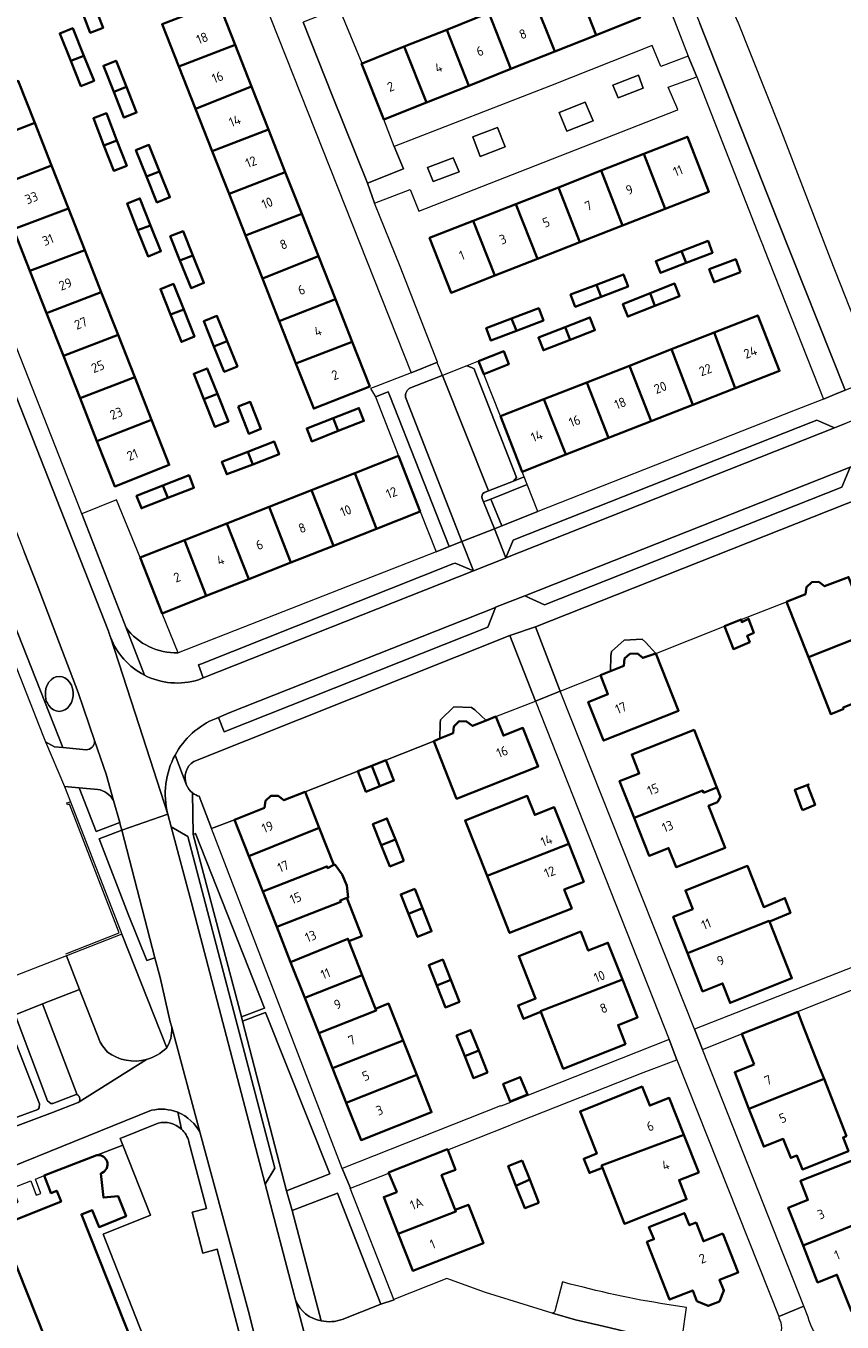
# Model space of a CAD drawing. Extents: x 150256 to 156914, y 461459 to 469481.
# Tile 284 of 656: x 154445 to 154561, y 464262 to 464446. Entities that reach past the tile are written whole.
import ezdxf
from ezdxf.enums import TextEntityAlignment as Align

# ---------------------------------------------------------------- set-up
doc = ezdxf.new("R2010")
doc.units = 0
doc.header["$LTSCALE"] = 0.75
for name, color, linetype, lineweight in [('B-RO-GR-BEPLANTING_CULTUUR_BOSPLANTSOEN-GV', 251, 'CONTINUOUS', 18), ('B-RO-GR-BEPLANTING_CULTUUR_HEESTERS-GV', 251, 'CONTINUOUS', 18), ('B-RO-GR-GROENVOORZIENING-GV', 251, 'CONTINUOUS', 18), ('B-RO-GR-HAAG-GV', 251, 'CONTINUOUS', 13), ('B-RO-IE-TERREINAFSCHEIDING_KUNSTMATIG_HEKWERK-G', 251, 'IE-TERREINAFSCHEIDING-KUNSTMATIG', 18), ('B-RO-IE-TERREINAFSCHEIDING_KUNSTMATIG_MUUR-G', 251, 'IE-TERREINAFSCHEIDING-KUNSTMATIG-DICHT', 18), ('B-RO-OG-BEBOUWING-GV', 6, 'CONTINUOUS', 35), ('B-RO-OG-BEBOUWING-T18', 1, 'CONTINUOUS', 18), ('B-RO-OG-TERREIN_CULTUURSCHEIDING-GV', 251, 'CONTINUOUS', 18), ('B-RO-VH-VERHARDING_ASFALT-GV', 251, 'CONTINUOUS', 18), ('B-RO-VH-VERHARDING_BETONSTRAATSTEEN-GV', 251, 'CONTINUOUS', 18), ('B-RO-VH-VERHARDING_TEGEL-GV', 251, 'CONTINUOUS', 18)]:
    doc.layers.add(name, color=color, linetype=linetype, lineweight=lineweight)
doc.styles.add('NLCS-ISO-M200-T18', font='NLCS-ISO.ttf', dxfattribs={"height": 360})
doc.linetypes.add('IE-TERREINAFSCHEIDING-KUNSTMATIG', pattern='A,4,[82,NLCS.SHX,S=0.75,R=90,X=0,Y=0],4,-2', length=10)
doc.linetypes.add('IE-TERREINAFSCHEIDING-KUNSTMATIG-DICHT', pattern='A,8,-1,[82,NLCS.SHX,S=0.75,R=90,X=0,Y=0],-1', length=10)

msp = doc.modelspace()

# ---------------------------------------------------------------- linework, layer by layer
at = {"layer": 'B-RO-GR-BEPLANTING_CULTUUR_BOSPLANTSOEN-GV'}
msp.add_lwpolyline([(154441.146, 464310.104), (154443.072, 464305.344), (154446.979, 464306.877), (154452.258, 464308.948), (154450.387, 464313.734)], close=True, dxfattribs=at)
at = {"layer": 'B-RO-GR-BEPLANTING_CULTUUR_HEESTERS-GV'}
for points in [[(154561.236, 464394.241), (154565.829, 464396.136), (154565.279, 464397.41), (154559.159, 464412.909), (154551.963, 464431.551), (154545.936, 464446.694), (154545.873, 464446.851), (154536.39, 464470.44), (154543.975, 464475.337), (154544.759, 464475.844), (154544.758, 464475.845), (154543.19, 464478.03), (154529.7, 464473.94), (154532.659, 464466.193), (154540.552, 464446.427), (154551.599, 464418.422)], [(154495.561, 464432.755), (154492.394, 464440.714), (154492.486, 464440.75), (154489.249, 464448.491), (154489.901, 464448.766), (154489.781, 464448.854), (154484.099, 464446.608), (154488.253, 464436.099), (154493.238, 464423.683), (154498.337, 464425.749), (154497.05, 464428.925)], [(154532.482, 464437.242), (154531.793, 464439.086), (154528.165, 464437.649), (154528.913, 464435.835)], [(154524.212, 464435.229), (154520.524, 464433.761), (154521.602, 464431.085), (154525.349, 464432.552)], [(154508.21, 464430.309), (154509.288, 464427.484), (154512.827, 464428.891), (154511.749, 464431.627)], [(154506.287, 464425.333), (154505.419, 464427.296), (154501.761, 464425.918), (154502.569, 464423.926)], [(154494.372, 464393.296), (154497.628, 464384.89), (154500.753, 464376.962), (154503.006, 464371.242), (154504.84, 464371.965), (154496.414, 464393.413), (154496.179, 464394.012)], [(154515.966, 464380.806), (154510.801, 464378.745), (154512.356, 464374.925), (154517.487, 464376.946)]]:
    msp.add_lwpolyline(points, close=True, dxfattribs=at)
for points in [[(154460.87, 464370.402), (154457.524, 464378.634), (154452.561, 464376.652), (154458.865, 464360.423)], [(154466.265, 464356.872), (154463.995, 464362.474), (154460.87, 464370.402)]]:
    msp.add_lwpolyline(points, dxfattribs=at)
msp.add_lwpolyline([(154458.865, 464360.423, 0.2471794), (154466.265, 464356.872)], format="xyb", dxfattribs=at)
at = {"layer": 'B-RO-GR-GROENVOORZIENING-GV'}
for points in [[(154515.966, 464380.806), (154515.542, 464381.882), (154514.025, 464381.289), (154510.461, 464379.896), (154509.876, 464379.667)], [(154509.558, 464378.8), (154509.751, 464378.321), (154510.801, 464378.745), (154515.966, 464380.806)]]:
    msp.add_lwpolyline(points, dxfattribs=at)
msp.add_lwpolyline([(154509.876, 464379.667, 0.4079912), (154509.558, 464378.8)], format="xyb", dxfattribs=at)
msp.add_lwpolyline([(154509.751, 464378.321), (154511.292, 464374.506), (154512.356, 464374.925), (154510.801, 464378.745)], close=True, dxfattribs=at)
at = {"layer": 'B-RO-GR-HAAG-GV'}
msp.add_lwpolyline([(154509.558, 464378.8), (154509.751, 464378.321), (154510.801, 464378.745), (154515.966, 464380.806), (154515.542, 464381.882), (154514.025, 464381.289), (154510.461, 464379.896), (154509.876, 464379.667)], dxfattribs=at)
msp.add_lwpolyline([(154509.876, 464379.667, 0.4079912), (154509.558, 464378.8)], format="xyb", dxfattribs=at)
msp.add_lwpolyline([(154511.292, 464374.506), (154512.356, 464374.925), (154510.801, 464378.745), (154509.751, 464378.321)], close=True, dxfattribs=at)
at = {"layer": 'B-RO-IE-TERREINAFSCHEIDING_KUNSTMATIG_HEKWERK-G'}
msp.add_lwpolyline([(154565.279, 464397.41), (154559.159, 464412.909), (154551.963, 464431.551), (154545.936, 464446.694)], dxfattribs=at)
at = {"layer": 'B-RO-IE-TERREINAFSCHEIDING_KUNSTMATIG_MUUR-G'}
for points in [[(154546.418, 464361.578), (154552.88, 464364.13)], [(154534.27, 464356.78), (154544.067, 464360.65)], [(154520.64, 464351.384), (154526.38, 464353.66)], [(154511.504, 464347.774), (154517.155, 464349.994)], [(154502.67, 464344.28), (154495.84, 464341.59)], [(154491.84, 464340), (154484.34, 464337.06)], [(154450.276, 464314.017), (154457.876, 464316.99), (154450.803, 464335.306), (154450.506, 464335.214), (154450.419, 464335.493), (154450.978, 464335.668)], [(154474.3, 464333.09), (154471.038, 464331.837)]]:
    msp.add_lwpolyline(points, dxfattribs=at)
at = {"layer": 'B-RO-OG-BEBOUWING-GV'}
for points in [[(154522.662, 464452.76), (154525.771, 464444.778), (154532.036, 464447.271), (154528.868, 464455.23)], [(154525.771, 464444.778), (154522.662, 464452.76), (154516.724, 464450.397), (154519.878, 464442.433)], [(154454.089, 464449.643), (154452.267, 464448.952), (154453.77, 464445.117), (154455.584, 464445.828)], [(154519.878, 464442.433), (154516.724, 464450.397), (154510.526, 464447.93), (154513.64, 464439.95)], [(154466.373, 464440.294), (154474.377, 464443.388), (154472.003, 464449.406), (154463.992, 464446.327)], [(154510.526, 464447.93), (154504.515, 464445.538), (154507.645, 464437.564), (154513.64, 464439.95)], [(154450.981, 464441.12), (154452.863, 464441.841), (154451.286, 464445.755), (154449.417, 464445.002)], [(154507.645, 464437.564), (154504.515, 464445.538), (154498.476, 464443.134), (154501.635, 464435.173)], [(154474.377, 464443.388), (154466.373, 464440.294), (154468.755, 464434.256), (154476.715, 464437.464)], [(154492.486, 464440.75), (154492.394, 464440.714), (154495.561, 464432.755), (154501.635, 464435.173), (154498.476, 464443.134)], [(154450.981, 464441.12), (154452.431, 464437.52), (154454.3, 464438.273), (154452.863, 464441.841)], [(154457.1, 464436.708), (154458.908, 464437.407), (154457.432, 464441.131), (154455.63, 464440.416)], [(154438.075, 464429.294), (154445.857, 464432.296), (154443.513, 464438.258), (154435.723, 464435.274)], [(154458.908, 464437.407), (154457.1, 464436.708), (154458.56, 464433.023), (154460.362, 464433.737)], [(154479.135, 464431.33), (154476.715, 464437.464), (154468.755, 464434.256), (154471.126, 464428.248)], [(154455.707, 464429.08), (154457.564, 464429.791), (154456.076, 464433.65), (154454.221, 464432.934)], [(154445.857, 464432.296), (154438.075, 464429.294), (154440.458, 464423.236), (154448.247, 464426.22)], [(154473.525, 464422.169), (154481.534, 464425.25), (154479.135, 464431.33), (154471.126, 464428.248)], [(154457.564, 464429.791), (154455.707, 464429.08), (154457.105, 464425.456), (154458.96, 464426.172)], [(154532.568, 464427.868), (154535.612, 464420.045), (154541.834, 464422.482), (154538.773, 464430.298)], [(154461.779, 464424.654), (154463.638, 464425.369), (154462.123, 464429.142), (154460.275, 464428.4)], [(154535.612, 464420.045), (154532.568, 464427.868), (154526.499, 464425.492), (154529.557, 464417.674)], [(154448.247, 464426.22), (154440.458, 464423.236), (154442.855, 464417.141), (154450.656, 464420.097)], [(154520.404, 464423.105), (154523.471, 464415.291), (154529.557, 464417.674), (154526.499, 464425.492)], [(154461.779, 464424.654), (154463.266, 464420.951), (154465.114, 464421.693), (154463.638, 464425.369)], [(154475.859, 464416.253), (154483.873, 464419.322), (154481.534, 464425.25), (154473.525, 464422.169)], [(154517.427, 464412.924), (154523.471, 464415.291), (154520.404, 464423.105), (154514.332, 464420.727)], [(154452.985, 464414.176), (154450.656, 464420.097), (154442.855, 464417.141), (154445.174, 464411.245)], [(154460.515, 464417.002), (154462.366, 464417.697), (154460.847, 464421.522), (154459.01, 464420.792)], [(154517.427, 464412.924), (154514.332, 464420.727), (154508.258, 464418.349), (154511.34, 464410.541)], [(154475.859, 464416.253), (154478.275, 464410.13), (154486.252, 464413.293), (154483.873, 464419.322)], [(154511.34, 464410.541), (154508.258, 464418.349), (154502.061, 464415.923), (154505.122, 464408.106)], [(154462.366, 464417.697), (154460.515, 464417.002), (154461.991, 464413.284), (154463.828, 464414.014)], [(154466.541, 464412.685), (154468.387, 464413.392), (154466.976, 464416.89), (154465.143, 464416.151)], [(154538.606, 464412.35), (154542.354, 464413.793), (154541.708, 464415.47), (154537.954, 464414.025)], [(154452.985, 464414.176), (154445.174, 464411.245), (154447.557, 464405.187), (154455.34, 464408.186)], [(154466.541, 464412.685), (154468.118, 464408.774), (154469.951, 464409.513), (154468.387, 464413.392)], [(154486.252, 464413.293), (154478.275, 464410.13), (154480.663, 464404.077), (154488.661, 464407.188)], [(154538.606, 464412.35), (154537.954, 464414.025), (154534.29, 464412.615), (154534.936, 464410.937)], [(154546.348, 464411.021), (154545.652, 464412.872), (154541.872, 464411.449), (154542.568, 464409.599)], [(154467.072, 464405.705), (154465.616, 464409.359), (154463.745, 464408.614), (154465.192, 464404.983)], [(154526.514, 464407.531), (154525.839, 464409.252), (154522.15, 464407.848), (154522.808, 464406.12)], [(154525.839, 464409.252), (154526.514, 464407.531), (154530.327, 464408.983), (154529.67, 464410.71)], [(154534.156, 464406.238), (154537.656, 464407.624), (154536.949, 464409.41), (154533.468, 464408.032)], [(154447.557, 464405.187), (154449.939, 464399.132), (154457.726, 464402.12), (154455.34, 464408.186)], [(154483.047, 464398.035), (154491.054, 464401.123), (154488.661, 464407.188), (154480.663, 464404.077)], [(154533.468, 464408.032), (154529.583, 464406.494), (154530.29, 464404.708), (154534.156, 464406.238)], [(154465.192, 464404.983), (154466.735, 464401.11), (154468.606, 464401.855), (154467.072, 464405.705)], [(154514.444, 464402.678), (154518.271, 464404.14), (154517.603, 464405.889), (154513.756, 464404.42)], [(154473.262, 464401.195), (154471.799, 464404.801), (154469.92, 464404.039), (154471.372, 464400.46)], [(154513.756, 464404.42), (154510.144, 464403.04), (154510.812, 464401.291), (154514.444, 464402.678)], [(154522.078, 464401.395), (154525.608, 464402.767), (154524.903, 464404.58), (154521.37, 464403.207)], [(154542.566, 464402.429), (154545.592, 464394.503), (154551.888, 464396.968), (154548.795, 464404.868)], [(154449.939, 464399.132), (154452.314, 464393.093), (154460.09, 464396.11), (154457.726, 464402.12)], [(154522.078, 464401.395), (154521.37, 464403.207), (154517.569, 464401.73), (154518.273, 464399.917)], [(154545.592, 464394.503), (154542.566, 464402.429), (154536.524, 464400.063), (154539.561, 464392.142)], [(154473.262, 464401.195), (154471.372, 464400.46), (154472.83, 464396.865), (154474.709, 464397.627)], [(154491.054, 464401.123), (154483.047, 464398.035), (154485.579, 464391.619), (154493.561, 464394.769)], [(154509.055, 464398.38), (154509.782, 464396.522), (154513.347, 464397.917), (154512.62, 464399.774)], [(154533.608, 464389.811), (154539.561, 464392.142), (154536.524, 464400.063), (154530.524, 464397.714)], [(154462.479, 464390.038), (154460.09, 464396.11), (154452.314, 464393.093), (154454.714, 464386.992)], [(154469.935, 464392.963), (154471.859, 464393.718), (154470.409, 464397.338), (154468.491, 464396.569)], [(154524.448, 464395.335), (154527.536, 464387.434), (154533.608, 464389.811), (154530.524, 464397.714)], [(154527.536, 464387.434), (154524.448, 464395.335), (154518.342, 464392.945), (154521.474, 464385.061)], [(154471.859, 464393.718), (154469.935, 464392.963), (154471.521, 464389.002), (154473.44, 464389.771)], [(154474.812, 464391.895), (154476.32, 464388.041), (154478.055, 464388.72), (154476.547, 464392.574)], [(154512.157, 464390.523), (154515.25, 464382.624), (154521.474, 464385.061), (154518.342, 464392.945)], [(154489.08, 464388.427), (154492.72, 464389.851), (154492.001, 464391.689), (154488.361, 464390.265)], [(154454.714, 464386.992), (154457.253, 464380.536), (154465.015, 464383.589), (154462.479, 464390.038)], [(154488.361, 464390.265), (154484.576, 464388.784), (154485.295, 464386.946), (154489.08, 464388.427)], [(154476.194, 464385.465), (154476.889, 464383.678), (154480.655, 464385.123), (154479.968, 464386.913)], [(154476.194, 464385.465), (154472.517, 464384.054), (154473.204, 464382.264), (154476.889, 464383.678)], [(154500.753, 464376.962), (154497.628, 464384.89), (154491.419, 464382.443), (154494.524, 464374.507)], [(154464.807, 464378.9), (154468.524, 464380.353), (154467.828, 464382.134), (154464.108, 464380.68)], [(154485.279, 464380.023), (154488.374, 464372.083), (154494.524, 464374.507), (154491.419, 464382.443)], [(154464.108, 464380.68), (154460.363, 464379.216), (154461.059, 464377.435), (154464.807, 464378.9)], [(154488.374, 464372.083), (154485.279, 464380.023), (154479.237, 464377.641), (154482.325, 464369.699)], [(154473.221, 464375.27), (154476.362, 464367.348), (154482.325, 464369.699), (154479.237, 464377.641)], [(154476.362, 464367.348), (154473.221, 464375.27), (154467.171, 464372.885), (154470.288, 464364.954)], [(154460.87, 464370.402), (154463.995, 464362.474), (154470.288, 464364.954), (154467.171, 464372.885)], [(154552.88, 464364.13), (154555.99, 464356.239), (154567.625, 464360.846), (154565.58, 464366.03), (154562.73, 464364.95), (154561.72, 464367.63), (154558.31, 464366.34), (154557.48, 464366.94), (154556.48, 464366.91), (154555.72, 464366.22), (154555.577, 464365.196)], [(154544.067, 464360.65), (154545.333, 464357.385), (154547.644, 464358.371), (154547.293, 464359.29), (154548.212, 464359.696), (154547.482, 464361.696), (154546.509, 464361.236), (154546.418, 464361.578), (154546.412, 464361.599), (154544.061, 464360.665)], [(154561.044, 464348.867), (154560.962, 464349.075), (154567.949, 464351.844), (154566.978, 464354.311), (154569.77, 464355.41), (154567.625, 464360.846), (154555.99, 464356.239), (154559.184, 464348.132)], [(154527.81, 464354.229), (154526.38, 464353.66), (154527.452, 464350.955), (154524.664, 464349.849), (154526.839, 464344.365), (154537.524, 464348.603), (154534.27, 464356.78), (154532.41, 464356.13), (154531.66, 464356.75), (154530.59, 464356.69), (154529.84, 464356.03), (154529.706, 464354.984)], [(154510.103, 464347.219), (154508.185, 464346.46), (154507.342, 464347.095), (154506.3, 464347.13), (154505.53, 464346.38), (154505.41, 464345.44), (154503.552, 464344.654), (154502.67, 464344.28), (154505.908, 464336.094), (154517.53, 464340.695), (154515.364, 464346.172), (154512.574, 464345.068), (154511.504, 464347.774)], [(154541.071, 464336.947), (154542.941, 464337.683), (154539.719, 464345.872), (154530.86, 464342.386), (154531.922, 464339.688), (154529.13, 464338.59), (154531.182, 464333.376), (154540.949, 464337.258)], [(154494.996, 464337.876), (154493.833, 464340.792), (154491.84, 464340), (154492.999, 464337.082)], [(154495.84, 464341.59), (154493.833, 464340.792), (154494.996, 464337.876), (154496.999, 464338.672)], [(154476.351, 464327.898), (154486.365, 464331.934), (154484.34, 464337.06), (154481.34, 464335.88), (154480.52, 464336.5), (154479.47, 464336.5), (154478.69, 464335.78), (154478.56, 464334.81), (154474.3, 464333.09)], [(154541.071, 464336.947), (154540.949, 464337.258), (154531.182, 464333.376), (154533.31, 464327.97), (154536.102, 464329.069), (154537.164, 464326.369), (154544.152, 464329.12), (154541.8, 464335.095), (154543.051, 464335.588), (154543.461, 464336.362), (154542.941, 464337.683)], [(154555.152, 464334.47), (154556.938, 464335.207), (154555.858, 464338.018), (154556.047, 464338.126), (154556.045, 464338.131), (154554.048, 464337.339), (154554.984, 464334.895)], [(154521.888, 464329.674), (154519.83, 464334.88), (154517.04, 464333.777), (154515.97, 464336.483), (154507.135, 464332.99), (154510.259, 464325.091)], [(154495.199, 464329.491), (154497.201, 464330.275), (154496, 464333.28), (154494.004, 464332.482)], [(154478.331, 464322.887), (154487.454, 464326.459), (154487.552, 464326.211), (154488.435, 464326.697), (154486.365, 464331.934), (154476.351, 464327.898)], [(154498.41, 464327.25), (154497.201, 464330.275), (154495.199, 464329.491), (154496.414, 464326.452)], [(154510.259, 464325.091), (154513.468, 464316.979), (154522.299, 464320.47), (154521.23, 464323.177), (154524.02, 464324.28), (154521.888, 464329.674)], [(154478.331, 464322.887), (154480.319, 464317.853), (154489.451, 464321.403), (154489.363, 464321.626), (154490.3, 464321.979), (154490.487, 464322.048), (154490.272, 464323.724), (154489.623, 464325.318), (154488.623, 464326.697), (154488.435, 464326.697), (154487.552, 464326.211), (154487.454, 464326.459)], [(154550.449, 464318.619), (154550.59, 464318.676), (154553.428, 464319.837), (154552.645, 464321.946), (154549.672, 464320.676), (154549.638, 464320.662), (154547.306, 464326.535), (154538.486, 464323.035), (154539.541, 464320.381), (154536.75, 464319.28), (154538.792, 464314.103), (154550.422, 464318.687)], [(154499.97, 464323.25), (154497.971, 464322.458), (154499.07, 464319.686), (154501.061, 464320.498)], [(154490.3, 464321.979), (154489.363, 464321.626), (154489.451, 464321.403), (154480.319, 464317.853), (154482.296, 464312.849), (154490.443, 464316.17), (154490.59, 464315.799), (154492.45, 464316.534)], [(154501.061, 464320.498), (154499.07, 464319.686), (154500.361, 464316.428), (154502.36, 464317.22)], [(154538.792, 464314.103), (154540.94, 464308.66), (154543.78, 464309.81), (154544.84, 464307.03), (154553.66, 464310.53), (154550.449, 464318.619), (154550.422, 464318.687)], [(154529.521, 464310.379), (154527.45, 464315.59), (154524.662, 464314.482), (154523.593, 464317.189), (154514.772, 464313.683), (154517.16, 464307.645), (154517.07, 464307.61), (154514.664, 464306.664), (154515.448, 464304.745), (154517.772, 464305.691), (154517.912, 464305.746), (154517.869, 464305.855)], [(154490.59, 464315.799), (154490.443, 464316.17), (154482.296, 464312.849), (154484.307, 464307.758), (154492.489, 464310.994)], [(154503.107, 464309.483), (154505.096, 464310.3), (154503.95, 464313.19), (154501.951, 464312.397)], [(154484.307, 464307.758), (154486.293, 464302.731), (154494.474, 464305.969), (154494.386, 464306.192), (154492.489, 464310.994)], [(154505.096, 464310.3), (154503.107, 464309.483), (154504.331, 464306.397), (154506.33, 464307.19)], [(154517.912, 464305.746), (154521.11, 464297.66), (154529.94, 464301.16), (154528.91, 464303.88), (154531.67, 464304.97), (154529.521, 464310.379), (154517.869, 464305.855)], [(154488.272, 464297.722), (154498.32, 464301.679), (154496.246, 464306.927), (154494.386, 464306.192), (154494.474, 464305.969), (154486.293, 464302.731)], [(154548.3, 464298.28), (154545.52, 464297.16), (154547.538, 464291.969), (154558.223, 464296.217), (154557.543, 464297.948), (154555.13, 464304.09), (154554.481, 464305.741), (154546.513, 464302.611), (154547.19, 464300.97)], [(154507.068, 464299.449), (154509.069, 464300.237), (154507.91, 464303.16), (154505.912, 464302.367)], [(154498.32, 464301.679), (154488.272, 464297.722), (154490.211, 464292.813), (154500.26, 464296.769)], [(154509.069, 464300.237), (154507.068, 464299.449), (154508.302, 464296.337), (154510.3, 464297.13)], [(154500.26, 464296.769), (154490.211, 464292.813), (154492.31, 464287.5), (154502.354, 464291.469)], [(154512.578, 464295.49), (154512.566, 464295.485), (154513.548, 464293.008), (154513.557, 464293.012), (154515.988, 464293.973), (154514.989, 464296.46)], [(154538.263, 464288.261), (154536.19, 464293.5), (154533.42, 464292.41), (154532.33, 464295.13), (154523.5, 464291.59), (154525.871, 464285.58), (154524.024, 464284.84), (154524.818, 464282.828), (154526.666, 464283.566), (154526.546, 464283.867)], [(154547.538, 464291.969), (154549.634, 464286.578), (154552.426, 464287.675), (154553.49, 464284.966), (154554.356, 464285.306), (154555.134, 464283.325), (154561.705, 464285.907), (154560.927, 464287.888), (154561.42, 464288.082), (154558.223, 464296.217)], [(154526.666, 464283.566), (154529.813, 464275.588), (154538.665, 464279.091), (154537.59, 464281.806), (154540.38, 464282.91), (154538.263, 464288.261), (154526.546, 464283.867)], [(154497.612, 464274.164), (154505.817, 464277.346), (154505.732, 464277.56), (154503.771, 464282.52), (154503.943, 464282.589), (154505.754, 464283.264), (154504.651, 464286.129), (154504.62, 464286.21), (154496.241, 464282.887), (154496.271, 464282.814), (154497.348, 464280.211), (154497.39, 464280.107), (154495.55, 464279.38)], [(154515.25, 464284.59), (154513.261, 464283.801), (154514.367, 464281.014), (154516.327, 464281.874)], [(154555.239, 464272.517), (154565.003, 464276.434), (154565.076, 464276.248), (154566.937, 464276.98), (154563.717, 464285.17), (154554.857, 464281.686), (154555.922, 464278.978), (154553.13, 464277.88)], [(154517.63, 464278.59), (154516.327, 464281.874), (154514.367, 464281.014), (154515.641, 464277.801)], [(154505.732, 464277.56), (154505.817, 464277.346), (154497.612, 464274.164), (154499.699, 464268.883), (154509.751, 464272.833), (154507.593, 464278.291)], [(154543.81, 464274.19), (154541.048, 464273.104), (154540.003, 464275.761), (154539.026, 464275.377), (154539.006, 464275.429), (154538.357, 464277.104), (154533.303, 464275.105), (154533.978, 464273.456), (154534, 464273.4), (154533.005, 464273.009), (154536.23, 464264.81), (154539.531, 464266.108), (154540.132, 464264.578), (154541.712, 464263.89), (154543.339, 464264.531), (154543.977, 464266.09), (154543.341, 464267.606), (154546.02, 464268.66)], [(154565.076, 464276.248), (154565.003, 464276.434), (154555.239, 464272.517), (154557.31, 464267.25), (154560.05, 464268.34), (154562.14, 464263.13), (154571.02, 464263.75), (154569.016, 464268.879), (154568.113, 464268.524)]]:
    msp.add_lwpolyline(points, close=True, dxfattribs=at)
for points in [[(154454.707, 464285.349), (154447.209, 464282.44), (154447.989, 464280.395), (154448.159, 464279.95), (154449.004, 464280.285), (154449.615, 464278.742), (154440.985, 464275.318), (154463.758, 464217.936), (154462.865, 464217.54), (154472.516, 464193.244), (154472.825, 464192.466), (154473.15, 464192.613), (154474.715, 464188.563), (154472.42, 464186.57)], [(154485.636, 464198.169), (154485.692, 464198.08), (154484.096, 464197.429), (154473.558, 464223.962), (154452.517, 464276.936), (154454.024, 464277.548), (154455.014, 464275.111), (154458.864, 464276.675), (154457.729, 464279.544), (154455.675, 464279.319), (154455.285, 464282.769), (154455.483, 464282.859)]]:
    msp.add_lwpolyline(points, dxfattribs=at)
msp.add_lwpolyline([(154455.483, 464282.859, 0.8578682), (154454.707, 464285.349)], format="xyb", dxfattribs=at)
at = {"layer": 'B-RO-OG-TERREIN_CULTUURSCHEIDING-GV'}
for points in [[(154563.63, 464378.97), (154517.17, 464360.53), (154520.64, 464351.384), (154526.38, 464353.66), (154527.81, 464354.229), (154527.872, 464356.407), (154527.952, 464357.033), (154529.788, 464358.648), (154532.33, 464358.791), (154532.815, 464358.39), (154534.27, 464356.78), (154544.067, 464360.65), (154544.061, 464360.665), (154546.412, 464361.599), (154546.418, 464361.578), (154552.88, 464364.13), (154555.577, 464365.196), (154555.72, 464366.22), (154556.48, 464366.91), (154557.48, 464366.94), (154558.31, 464366.34), (154561.72, 464367.63)], [(154437.012, 464375.859), (154449.87, 464343.362), (154453.189, 464343.07)], [(154454.394, 464344.256), (154454.389, 464344.383), (154452.059, 464351.213), (154446.209, 464366.536), (154444.356, 464371.251)], [(154484.34, 464337.06), (154491.84, 464340), (154493.833, 464340.792), (154495.84, 464341.59), (154502.67, 464344.28), (154503.552, 464344.654), (154503.572, 464346.834), (154503.634, 464347.326), (154505.515, 464349.157), (154508.041, 464349.073), (154508.492, 464348.733), (154510.103, 464347.219), (154511.504, 464347.774), (154517.155, 464349.994), (154513.48, 464359.31), (154468.5, 464341.38)], [(154454.828, 464337.403), (154452.211, 464337.632), (154454.617, 464331.403)], [(154467.425, 464338.145), (154467.443, 464338.102)], [(154469.27, 464336.44), (154471.038, 464331.837), (154474.3, 464333.09), (154478.56, 464334.81), (154478.69, 464335.78), (154479.47, 464336.5), (154480.52, 464336.5), (154481.34, 464335.88), (154484.34, 464337.06)], [(154454.617, 464331.403), (154457.963, 464332.696), (154457.086, 464335.815)], [(154464.645, 464300.641), (154458.255, 464316.824), (154450.387, 464313.734), (154452.258, 464308.948), (154455.191, 464301.449), (154455.489, 464300.93), (154456.221, 464300.028)], [(154463.432, 464289.912), (154458.037, 464287.735), (154458.411, 464286.789), (154462.351, 464276.833), (154455.585, 464274.124), (154473.801, 464227.876)], [(154473.801, 464227.876), (154482.52, 464231.486), (154471.838, 464271.957), (154469.778, 464271.425), (154468.281, 464277.221), (154470.329, 464277.746), (154467.8, 464287.276)], [(154489.63, 464261.97), (154495.11, 464264.16), (154488.94, 464279.97), (154482.5, 464277.5)], [(154482.5, 464277.5), (154486.66, 464261.8)]]:
    msp.add_lwpolyline(points, dxfattribs=at)
for points in [[(154527.81, 464354.229), (154529.706, 464354.984), (154529.84, 464356.03), (154530.59, 464356.69), (154531.66, 464356.75), (154532.41, 464356.13), (154534.27, 464356.78), (154532.815, 464358.39), (154532.33, 464358.791), (154529.788, 464358.648), (154527.952, 464357.033), (154527.872, 464356.407)], [(154451.074, 464352.253), (154450.829, 464352.673), (154450.52, 464353.021), (154450.16, 464353.281), (154449.765, 464353.442), (154449.351, 464353.496), (154448.937, 464353.442), (154448.542, 464353.281), (154448.182, 464353.021), (154447.873, 464352.673), (154447.628, 464352.253), (154447.459, 464351.778), (154447.373, 464351.27), (154447.373, 464350.75), (154447.459, 464350.242), (154447.503, 464349.981), (154447.628, 464349.767), (154447.873, 464349.347), (154448.182, 464348.999), (154448.542, 464348.739), (154448.937, 464348.578), (154449.351, 464348.524), (154449.765, 464348.578), (154450.16, 464348.739), (154450.52, 464348.999), (154450.829, 464349.347), (154451.074, 464349.767), (154451.243, 464350.242), (154451.329, 464350.75), (154451.329, 464351.27), (154451.243, 464351.778)], [(154451.074, 464352.253), (154451.243, 464351.778), (154451.329, 464351.27), (154451.329, 464350.75), (154451.243, 464350.242), (154451.074, 464349.767), (154450.829, 464349.347), (154450.52, 464348.999), (154450.16, 464348.739), (154449.765, 464348.578), (154449.351, 464348.524), (154448.937, 464348.578), (154448.542, 464348.739), (154448.182, 464348.999), (154447.873, 464349.347), (154447.628, 464349.767), (154447.503, 464349.981), (154447.459, 464350.242), (154447.373, 464350.75), (154447.373, 464351.27), (154447.459, 464351.778), (154447.628, 464352.253), (154447.873, 464352.673), (154448.182, 464353.021), (154448.542, 464353.281), (154448.937, 464353.442), (154449.351, 464353.496), (154449.765, 464353.442), (154450.16, 464353.281), (154450.52, 464353.021), (154450.829, 464352.673)], [(154503.552, 464344.654), (154505.41, 464345.44), (154505.53, 464346.38), (154506.3, 464347.13), (154507.342, 464347.095), (154508.185, 464346.46), (154510.103, 464347.219), (154508.492, 464348.733), (154508.041, 464349.073), (154505.515, 464349.157), (154503.634, 464347.326), (154503.572, 464346.834)], [(154458.247, 464331.628), (154455.013, 464330.379), (154459.157, 464319.653), (154461.818, 464313.045), (154462.983, 464313.452)], [(154475.28, 464305.03), (154478.55, 464306.28), (154468.73, 464331.13), (154468.42, 464331)], [(154481.7, 464280.28), (154487.88, 464282.69), (154478.73, 464305.66), (154475.42, 464304.41)]]:
    msp.add_lwpolyline(points, close=True, dxfattribs=at)
for points in [[(154453.189, 464343.07, 0.4136317), (154454.394, 464344.256)], [(154468.5, 464341.38, 0.3484229), (154467.425, 464338.145)], [(154457.086, 464335.815, 0.2434112), (154454.828, 464337.403)], [(154467.443, 464338.102, 0.1378841), (154468.327, 464336.912)], [(154468.327, 464336.912, 0.0971159), (154469.27, 464336.44)], [(154456.221, 464300.028, 0.231489), (154461.789, 464298.981)], [(154461.789, 464298.981, 0.1302189), (154464.645, 464300.641)], [(154466.743, 464289.078, 0.2536579), (154463.432, 464289.912)], [(154467.8, 464287.276, 0.1493301), (154466.743, 464289.078)], [(154486.66, 464261.8, 0.1508486), (154489.63, 464261.97)]]:
    msp.add_lwpolyline(points, format="xyb", dxfattribs=at)
at = {"layer": 'B-RO-VH-VERHARDING_ASFALT-GV'}
for points in [[(154456.36, 464359.94), (154422.692, 464445.413), (154416.157, 464442.738), (154420.838, 464431.023), (154427.054, 464414.93), (154436.415, 464391.46), (154444.356, 464371.251), (154446.209, 464366.536), (154452.059, 464351.213), (154454.389, 464344.383), (154456.024, 464339.589), (154457.086, 464335.815), (154457.963, 464332.696), (154458.034, 464332.436), (154458.247, 464331.628), (154464.801, 464333.908)], [(154471.67, 464347.53), (154472.045, 464347.658), (154473.558, 464348.307), (154511.473, 464363.327), (154511.477, 464363.337), (154515.647, 464364.974), (154561.933, 464383.289), (154561.945, 464383.294), (154563.665, 464383.969), (154580.416, 464390.544), (154583.08, 464391.59), (154594.333, 464396.063), (154592.236, 464401.73), (154564.3, 464390.69), (154561.394, 464389.538), (154559.73, 464388.879), (154512.912, 464370.389), (154512.89, 464370.34), (154508.34, 464368.5), (154508.301, 464368.516), (154469.86, 464353.28), (154469.17, 464353.03)], [(154464.801, 464333.908), (154460.709, 464346.534), (154456.642, 464359.085), (154456.638, 464359.098)], [(154456.642, 464359.085), (154460.709, 464346.534), (154464.801, 464333.908)], [(154482.803, 464265.48), (154478.651, 464281.21), (154478.656, 464281.218), (154468.158, 464321.28), (154465.294, 464332.088), (154465.289, 464332.091), (154465.278, 464332.097), (154464.801, 464333.908), (154458.247, 464331.628), (154462.983, 464313.452)], [(154462.983, 464313.452), (154463.719, 464310.625), (154465.156, 464304.331), (154465.364, 464303.56), (154469.435, 464288.484), (154476.226, 464263.29), (154478.711, 464253.507), (154485.486, 464255.229), (154483.007, 464264.744)]]:
    msp.add_lwpolyline(points, dxfattribs=at)
for points in [[(154512.912, 464370.389), (154559.73, 464388.879), (154557.19, 464389.97), (154556.34, 464389.63), (154514.31, 464373.03), (154513.97, 464372.91)], [(154508.301, 464368.516), (154505.73, 464369.63), (154505.36, 464369.5), (154469.59, 464355.31), (154469.16, 464355.13), (154469.86, 464353.28)]]:
    msp.add_lwpolyline(points, close=True, dxfattribs=at)
for points in [[(154456.638, 464359.098, -0.0235397), (154456.36, 464359.94)], [(154461.478, 464353.676, -0.1851684), (154456.642, 464359.085)], [(154469.17, 464353.03, -0.198128), (154461.478, 464353.676)], [(154465.834, 464342.284, -0.1739823), (154471.67, 464347.53)], [(154464.801, 464333.908, -0.1880337), (154465.834, 464342.284)], [(154483.007, 464264.744, -0.0489206), (154482.803, 464265.48)]]:
    msp.add_lwpolyline(points, format="xyb", dxfattribs=at)
at = {"layer": 'B-RO-VH-VERHARDING_BETONSTRAATSTEEN-GV'}
for points in [[(154509.876, 464379.667), (154510.461, 464379.896), (154503.887, 464396.343), (154503.88, 464396.34), (154499.333, 464394.556)], [(154498.659, 464393.235), (154506.65, 464372.678), (154511.292, 464374.506), (154509.751, 464378.321), (154509.558, 464378.8)], [(154457.086, 464335.815), (154456.024, 464339.589), (154454.389, 464344.383), (154454.394, 464344.256)], [(154453.189, 464343.07), (154449.87, 464343.362), (154448.661, 464343.467), (154447.399, 464344.205), (154450.077, 464337.819)], [(154450.077, 464337.819), (154452.211, 464337.632), (154454.828, 464337.403)], [(154456.221, 464300.028), (154455.489, 464300.93), (154455.191, 464301.449), (154452.258, 464308.948), (154446.979, 464306.877), (154451.915, 464293.949)], [(154451.915, 464293.949), (154446.979, 464306.877), (154443.072, 464305.344)], [(154442.924, 464290.638), (154446.303, 464291.865), (154446.48, 464292.075), (154446.563, 464292.641), (154441.803, 464304.852), (154437.678, 464303.239), (154442.825, 464289.991)], [(154443.072, 464305.344), (154447.694, 464293.072), (154448.132, 464292.706), (154448.443, 464292.726), (154451.741, 464294.005)], [(154469.435, 464288.484), (154465.364, 464303.56), (154465.366, 464303.435)], [(154461.789, 464298.981), (154452.066, 464292.865), (154448.369, 464291.429), (154443.441, 464289.572), (154436.005, 464286.426), (154427.914, 464283.273), (154420.774, 464280.338), (154412.444, 464277.272), (154405.379, 464274.477), (154405.891, 464273.181), (154406.957, 464270.484), (154408.022, 464267.787), (154409.088, 464265.09), (154410.154, 464262.393), (154411.219, 464259.696), (154412.363, 464256.801), (154412.647, 464256.172), (154412.634, 464255.811), (154412.541, 464255.626), (154422.459, 464230.22), (154423.093, 464229.775), (154426.782, 464227.187), (154467.25, 464198.797), (154467.437, 464198.629)], [(154452.066, 464292.865), (154461.789, 464298.981)], [(154429.634, 464278.5), (154462.495, 464291.741)], [(154548.98, 464257.84), (154547.3, 464257.97), (154538.305, 464258.912), (154531.878, 464259.88), (154530.167, 464260.236), (154526.758, 464260.996), (154522.847, 464261.934), (154519.552, 464262.882), (154519.53, 464262.88), (154510.05, 464265.81), (154504.52, 464267.78), (154496.986, 464264.835), (154497.009, 464264.777), (154495.11, 464264.16), (154489.63, 464261.97)], [(154523.945, 464266.549), (154522.074, 464267.019), (154520.98, 464267.34), (154519.91, 464263.16)], [(154483.007, 464264.744), (154485.486, 464255.229), (154485.914, 464253.589), (154486.41, 464251.69), (154486.52, 464251.638)], [(154538.02, 464259.31), (154538.622, 464263.699)], [(154555.98, 464262.28), (154555.348, 464263.881), (154551.767, 464262.409), (154551.768, 464262.404), (154551.78, 464262.22)], [(154519.552, 464262.882), (154522.847, 464261.934), (154526.758, 464260.996), (154530.167, 464260.236), (154531.878, 464259.88), (154538.305, 464258.912)]]:
    msp.add_lwpolyline(points, dxfattribs=at)
for points in [[(154503.887, 464396.343), (154510.461, 464379.896), (154514.025, 464381.289), (154514.436, 464381.799), (154508.498, 464396.973), (154508.435, 464397.27), (154508.046, 464397.474), (154507.359, 464397.705)], [(154561.933, 464383.289), (154515.647, 464364.974), (154518.42, 464363.69), (154560.77, 464380.41)], [(154511.473, 464363.327), (154473.558, 464348.307), (154472.045, 464347.658), (154472.84, 464345.63), (154510.351, 464360.499)], [(154517.17, 464360.53), (154513.48, 464359.31), (154517.155, 464349.994), (154520.64, 464351.384)], [(154537.246, 464298.944), (154551.767, 464262.409), (154555.348, 464263.881), (154540.929, 464300.388), (154540.925, 464300.397), (154539.798, 464303.28), (154520.64, 464351.384), (154517.155, 464349.994), (154536.158, 464301.809)], [(154465.294, 464332.088), (154468.158, 464321.28), (154478.656, 464281.218), (154480.06, 464283.53), (154467.66, 464330.69)], [(154586.34, 464321.632), (154563.811, 464312.688), (154563.743, 464312.662), (154562.471, 464312.172), (154562.44, 464312.16), (154539.798, 464303.28), (154540.925, 464300.397), (154563.557, 464309.392), (154563.565, 464309.395), (154564.882, 464309.877), (154564.981, 464309.911), (154587.478, 464318.752)], [(154489.632, 464283.45), (154490.792, 464280.647), (154496.271, 464282.814), (154496.241, 464282.887), (154504.62, 464286.21), (154504.651, 464286.129), (154513.287, 464289.544), (154513.747, 464289.726), (154514.691, 464290.082), (154532.475, 464297.13), (154537.246, 464298.944), (154536.158, 464301.809), (154513.629, 464292.88), (154513.613, 464292.874), (154512.198, 464292.338), (154512.19, 464292.375)]]:
    msp.add_lwpolyline(points, close=True, dxfattribs=at)
for points in [[(154499.333, 464394.556, 0.3392663), (154498.659, 464393.235)], [(154509.558, 464378.8, -0.4079912), (154509.876, 464379.667)], [(154454.394, 464344.256, -0.4136317), (154453.189, 464343.07)], [(154454.828, 464337.403, -0.2434112), (154457.086, 464335.815)], [(154465.366, 464303.435, -0.15214), (154464.645, 464300.641)], [(154461.789, 464298.981, -0.231489), (154456.221, 464300.028)], [(154464.645, 464300.641, -0.1302189), (154461.789, 464298.981)], [(154451.741, 464294.005, -0.0691967), (154451.915, 464293.949)], [(154451.915, 464293.949, -0.1923919), (154452.247, 464293.585)], [(154452.247, 464293.585, -0.3097026), (154452.066, 464292.865)], [(154462.495, 464291.741, -0.1547342), (154466.211, 464291.456)], [(154466.211, 464291.456, -0.183665), (154469.435, 464288.484)], [(154538.622, 464263.699, -0.0280838), (154523.945, 464266.549)], [(154486.66, 464261.8, -0.2757557), (154483.007, 464264.744)], [(154519.91, 464263.16, -0.2859901), (154519.552, 464262.882)], [(154489.63, 464261.97, -0.1508486), (154486.66, 464261.8)], [(154551.78, 464262.22, -0.5585702), (154549.323, 464257.836)], [(154561.79, 464257.811, -0.3664698), (154555.98, 464262.28)]]:
    msp.add_lwpolyline(points, format="xyb", dxfattribs=at)
at = {"layer": 'B-RO-VH-VERHARDING_TEGEL-GV'}
for points in [[(154468.345, 464475.284), (154470.323, 464470.309), (154470.402, 464470.109), (154477.403, 464452.417), (154499.453, 464396.696), (154503.186, 464398.227), (154497.861, 464411.828), (154494.221, 464420.867), (154493.238, 464423.683), (154488.253, 464436.099), (154484.099, 464446.608)], [(154461.478, 464353.676), (154458.865, 464360.423), (154452.561, 464376.652), (154452.085, 464377.86), (154438.327, 464412.731), (154423.135, 464451.458), (154422.994, 464451.821), (154421.43, 464455.802)], [(154534.007, 464454.422), (154538.874, 464441.795), (154540.096, 464438.832), (154549.123, 464415.785), (154549.547, 464414.714), (154549.649, 464414.455), (154558.125, 464392.957), (154559.727, 464393.618), (154561.236, 464394.241), (154551.599, 464418.422), (154540.552, 464446.427)], [(154420.564, 464450.812), (154420.567, 464450.805), (154421.239, 464449.101), (154422.692, 464445.413), (154456.36, 464359.94)], [(154499.333, 464394.556), (154503.88, 464396.34), (154503.887, 464396.343), (154503.259, 464397.945), (154503.229, 464397.933), (154503.158, 464398.106), (154503.172, 464398.167), (154503.186, 464398.227), (154499.453, 464396.696), (154494.415, 464394.767), (154493.682, 464394.474), (154494.372, 464393.296), (154496.179, 464394.012), (154496.414, 464393.413), (154504.84, 464371.965), (154506.65, 464372.678)], [(154561.236, 464394.241), (154559.727, 464393.618), (154558.125, 464392.957), (154554.094, 464391.369), (154517.487, 464376.946), (154512.356, 464374.925), (154511.292, 464374.506), (154512.912, 464370.389), (154513.97, 464372.91), (154514.31, 464373.03), (154556.34, 464389.63), (154557.19, 464389.97), (154559.73, 464388.879), (154561.394, 464389.538)], [(154506.65, 464372.678), (154498.659, 464393.235)], [(154513.48, 464359.31), (154517.17, 464360.53), (154563.63, 464378.97), (154563.903, 464378.286), (154565.692, 464378.996), (154563.665, 464383.969), (154561.945, 464383.294), (154561.933, 464383.289), (154560.77, 464380.41), (154518.42, 464363.69), (154515.647, 464364.974), (154511.477, 464363.337), (154511.473, 464363.327), (154510.351, 464360.499), (154472.84, 464345.63), (154472.045, 464347.658), (154471.67, 464347.53)], [(154434.995, 464375.659), (154447.006, 464345.146), (154447.399, 464344.205), (154448.661, 464343.467), (154449.87, 464343.362), (154437.012, 464375.859)], [(154508.301, 464368.516), (154506.65, 464372.678), (154504.84, 464371.965), (154503.006, 464371.242), (154491.475, 464366.699), (154466.265, 464356.872)], [(154469.17, 464353.03), (154469.86, 464353.28), (154469.16, 464355.13), (154469.59, 464355.31), (154505.36, 464369.5), (154505.73, 464369.63), (154508.301, 464368.516)], [(154456.638, 464359.098), (154456.642, 464359.085)], [(154458.865, 464360.423), (154461.478, 464353.676)], [(154468.5, 464341.38), (154513.48, 464359.31)], [(154465.834, 464342.284), (154467.425, 464338.145)], [(154467.425, 464338.145), (154465.834, 464342.284)], [(154455.013, 464330.379), (154458.247, 464331.628), (154458.034, 464332.436), (154457.963, 464332.696), (154454.617, 464331.403), (154452.211, 464337.632), (154450.077, 464337.819), (154450.978, 464335.668), (154458.255, 464316.824), (154464.645, 464300.641)], [(154467.443, 464338.102), (154467.425, 464338.145)], [(154486.66, 464261.8), (154482.5, 464277.5), (154481.7, 464280.28), (154475.42, 464304.41), (154475.28, 464305.03), (154468.42, 464331), (154468.327, 464336.912)], [(154468.327, 464336.912), (154468.42, 464331), (154468.73, 464331.13), (154478.55, 464306.28), (154475.28, 464305.03), (154475.42, 464304.41)], [(154475.42, 464304.41), (154478.73, 464305.66), (154487.88, 464282.69), (154481.7, 464280.28), (154482.5, 464277.5), (154488.94, 464279.97), (154495.11, 464264.16), (154497.009, 464264.777), (154496.986, 464264.835), (154490.778, 464280.642), (154490.792, 464280.647), (154489.632, 464283.45), (154489.63, 464283.455), (154471.038, 464331.837), (154469.27, 464336.44)], [(154464.801, 464333.908), (154465.278, 464332.097), (154465.289, 464332.091), (154465.294, 464332.088), (154467.66, 464330.69), (154480.06, 464283.53), (154478.656, 464281.218), (154478.651, 464281.21), (154482.803, 464265.48)], [(154465.366, 464303.435), (154465.364, 464303.56), (154465.156, 464304.331), (154463.719, 464310.625), (154462.983, 464313.452), (154461.818, 464313.045), (154459.157, 464319.653), (154455.013, 464330.379)], [(154451.741, 464294.005), (154448.443, 464292.726), (154448.132, 464292.706), (154447.694, 464293.072), (154443.072, 464305.344), (154441.803, 464304.852), (154446.563, 464292.641), (154446.48, 464292.075), (154446.303, 464291.865), (154442.924, 464290.638)], [(154443.441, 464289.572), (154448.369, 464291.429), (154452.066, 464292.865)], [(154462.495, 464291.741), (154429.634, 464278.5)], [(154466.211, 464291.456), (154466.743, 464289.078)], [(154466.743, 464289.078), (154466.211, 464291.456)], [(154464.833, 464204.982), (154435.513, 464278.718), (154439.574, 464280.329), (154440.625, 464277.547), (154441.661, 464277.947), (154440.869, 464279.983), (154442.127, 464280.471), (154442.918, 464278.434), (154443.524, 464278.668), (154442.732, 464280.703), (154445.296, 464281.698), (154446.087, 464279.659), (154446.742, 464279.913), (154445.949, 464281.951), (154447.209, 464282.44), (154454.707, 464285.349), (154458.411, 464286.789), (154458.037, 464287.735), (154463.432, 464289.912)], [(154467.8, 464287.276), (154470.329, 464277.746), (154468.281, 464277.221), (154469.778, 464271.425), (154471.838, 464271.957), (154482.52, 464231.486), (154483.061, 464229.391), (154483.447, 464227.894), (154489.311, 464205.626), (154491.064, 464206.08), (154488.988, 464214.091), (154485.507, 464227.525), (154483.891, 464234.025), (154483.482, 464235.216), (154480.44, 464246.184), (154479.866, 464248.965), (154479.128, 464251.868), (154478.711, 464253.507), (154476.226, 464263.29), (154469.435, 464288.484)], [(154485.778, 464198.345), (154484.611, 464201.189), (154475.91, 464222.419), (154475.043, 464224.551), (154474.581, 464225.991), (154473.801, 464227.876), (154455.585, 464274.124), (154462.351, 464276.833), (154458.411, 464286.789), (154454.707, 464285.349)], [(154455.483, 464282.859), (154455.285, 464282.769), (154455.675, 464279.319), (154457.729, 464279.544), (154458.864, 464276.675), (154455.014, 464275.111), (154454.024, 464277.548), (154452.517, 464276.936), (154473.558, 464223.962)]]:
    msp.add_lwpolyline(points, dxfattribs=at)
for points in [[(154538.874, 464441.795), (154534.993, 464440.296), (154533.74, 464443.288), (154519.279, 464437.566), (154497.05, 464428.925), (154498.337, 464425.749), (154493.238, 464423.683), (154494.221, 464420.867), (154499.29, 464422.796), (154500.552, 464419.717), (154537.28, 464434.11), (154537.411, 464434.161), (154536.037, 464437.361), (154540.096, 464438.832)], [(154532.482, 464437.242), (154528.913, 464435.835), (154528.165, 464437.649), (154531.793, 464439.086)], [(154524.212, 464435.229), (154525.349, 464432.552), (154521.602, 464431.085), (154520.524, 464433.761)], [(154508.21, 464430.309), (154511.749, 464431.627), (154512.827, 464428.891), (154509.288, 464427.484)], [(154506.287, 464425.333), (154502.569, 464423.926), (154501.761, 464425.918), (154505.419, 464427.296)], [(154509.055, 464398.38), (154507.359, 464397.705), (154508.046, 464397.474), (154508.435, 464397.27), (154508.498, 464396.973), (154514.436, 464381.799), (154514.025, 464381.289), (154515.542, 464381.882), (154515.25, 464382.624), (154512.157, 464390.523), (154509.782, 464396.522)], [(154512.912, 464370.389), (154511.292, 464374.506), (154506.65, 464372.678), (154508.301, 464368.516), (154508.34, 464368.5), (154512.89, 464370.34)]]:
    msp.add_lwpolyline(points, close=True, dxfattribs=at)
for points in [[(154498.659, 464393.235, -0.3392663), (154499.333, 464394.556)], [(154456.36, 464359.94, 0.0235397), (154456.638, 464359.098)], [(154456.642, 464359.085, 0.1851684), (154461.478, 464353.676)], [(154466.265, 464356.872, -0.2471794), (154458.865, 464360.423)], [(154461.478, 464353.676, 0.198128), (154469.17, 464353.03)], [(154471.67, 464347.53, 0.1739823), (154465.834, 464342.284)], [(154465.834, 464342.284, 0.1880337), (154464.801, 464333.908)], [(154467.425, 464338.145, -0.3484229), (154468.5, 464341.38)], [(154468.327, 464336.912, -0.1378841), (154467.443, 464338.102)], [(154469.27, 464336.44, -0.0971159), (154468.327, 464336.912)], [(154464.645, 464300.641, 0.15214), (154465.366, 464303.435)], [(154451.915, 464293.949, 0.0691967), (154451.741, 464294.005)], [(154452.247, 464293.585, 0.1923919), (154451.915, 464293.949)], [(154452.066, 464292.865, 0.3097026), (154452.247, 464293.585)], [(154466.211, 464291.456, 0.1547342), (154462.495, 464291.741)], [(154469.435, 464288.484, 0.183665), (154466.211, 464291.456)], [(154463.432, 464289.912, -0.2536579), (154466.743, 464289.078)], [(154466.743, 464289.078, -0.1493301), (154467.8, 464287.276)], [(154454.707, 464285.349, -0.8578682), (154455.483, 464282.859)], [(154482.803, 464265.48, 0.0489206), (154483.007, 464264.744)], [(154483.007, 464264.744, 0.2757557), (154486.66, 464261.8)]]:
    msp.add_lwpolyline(points, format="xyb", dxfattribs=at)

# ---------------------------------------------------------------- texts
at = {"layer": 'B-RO-OG-BEBOUWING-T18', "style": 'NLCS-ISO-M200-T18'}
for s, rotation, p in [('8', 21.7, (154515.345, 464444.934)), ('18', 21.5, (154469.703, 464444.335)), ('6', 21.7, (154509.234, 464442.502)), ('4', 21.7, (154503.35, 464440.16)), ('16', 21.5, (154471.891, 464438.791)), ('2', 21.7, (154496.528, 464437.445)), ('14', 21.5, (154474.344, 464432.574)), ('12', 21.5, (154476.652, 464426.725)), ('11', 21.4, (154537.43, 464425.476)), ('9', 21.4, (154530.522, 464422.771)), ('33', 21.5, (154445.397, 464421.607)), ('10', 21.5, (154478.958, 464420.88)), ('7', 21.4, (154524.674, 464420.482)), ('5', 21.4, (154518.669, 464418.13)), ('31', 21.5, (154447.743, 464415.642)), ('3', 21.4, (154512.506, 464415.716)), ('8', 21.5, (154481.282, 464414.991)), ('1', 21.4, (154506.666, 464413.43)), ('29', 21.5, (154450.227, 464409.326)), ('6', 21.5, (154483.835, 464408.521)), ('27', 21.5, (154452.415, 464403.765)), ('4', 21.5, (154486.159, 464402.632)), ('24', 21.4, (154547.729, 464399.635)), ('25', 21.5, (154454.839, 464397.601)), ('22', 21.4, (154541.331, 464397.13)), ('2', 21.5, (154488.615, 464396.406)), ('20', 21.4, (154534.916, 464394.619)), ('18', 21.4, (154529.211, 464392.385)), ('23', 21.5, (154457.461, 464390.936)), ('16', 21.4, (154522.725, 464389.846)), ('14', 21.4, (154517.325, 464387.732)), ('21', 21.5, (154459.775, 464385.051)), ('12', 21.5, (154496.663, 464379.65)), ('10', 21.5, (154490.146, 464377.081)), ('8', 21.5, (154483.928, 464374.63)), ('6', 21.5, (154477.856, 464372.237)), ('4', 21.5, (154472.308, 464370.05)), ('2', 21.5, (154466.124, 464367.612)), ('17', 21.6, (154529.297, 464349.017)), ('16', 21.6, (154512.404, 464342.781)), ('15', 21.5, (154533.885, 464337.431)), ('19', 21.5, (154479.001, 464332.078)), ('13', 21.5, (154535.96, 464332.159)), ('14', 21.6, (154518.719, 464330.14)), ('17', 21.5, (154481.222, 464326.456)), ('12', 21.6, (154519.17, 464325.668)), ('15', 21.5, (154482.999, 464321.956)), ('11', 21.5, (154541.453, 464318.257)), ('13', 21.5, (154485.147, 464316.518)), ('9', 21.5, (154543.498, 464313.074)), ('11', 21.5, (154487.253, 464311.188)), ('10', 21.7, (154526.25, 464310.809)), ('9', 21.5, (154488.974, 464306.831)), ('8', 21.7, (154526.842, 464306.289)), ('7', 21.5, (154490.984, 464301.743)), ('5', 21.5, (154492.994, 464296.655)), ('7', 21.2, (154550.249, 464296.034)), ('3', 21.5, (154494.933, 464291.747)), ('5', 21.2, (154552.344, 464290.645)), ('6', 21.6, (154533.474, 464289.491)), ('4', 21.6, (154535.669, 464283.945)), ('1A', 21.6, (154500.211, 464278.471)), ('3', 21.5, (154557.793, 464276.952)), ('1', 21.6, (154502.493, 464272.697)), ('2', 21.8, (154540.915, 464270.655)), ('1', 21.5, (154560.075, 464271.15))]:
    msp.add_text(s, height=1.35, rotation=rotation, dxfattribs=at).set_placement(p, align=Align.MIDDLE)

doc.saveas('drawing.dxf')
